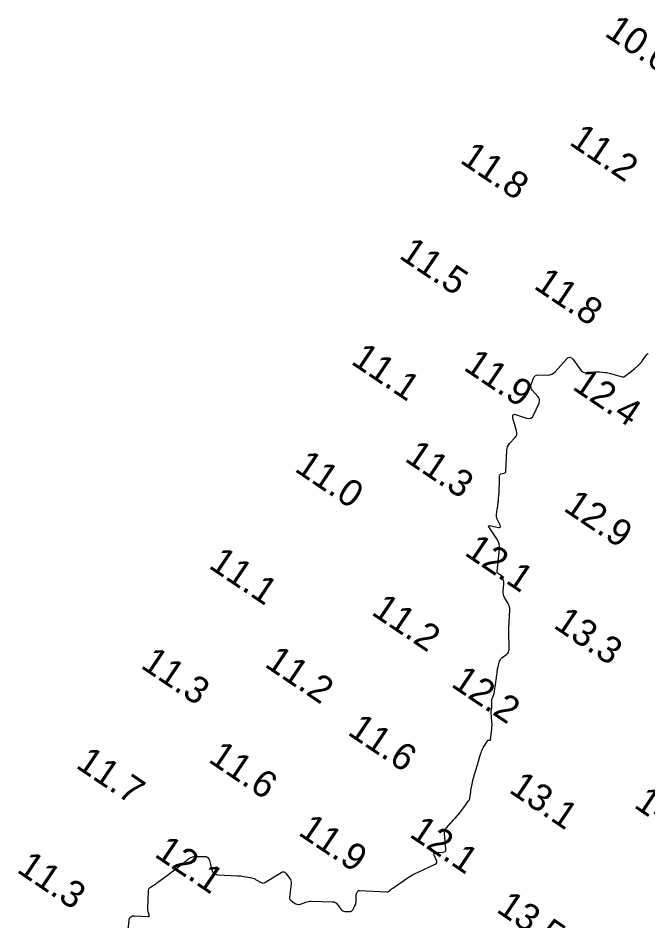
# Model space of a CAD drawing. Extents: x 815352 to 820877, y 582403 to 597439.
# Drawn here: x 816748.8 to 816866.2, y 584590.6 to 584759 of the extents above; entities that cross this region are included whole.
import ezdxf

# ---------------------------------------------------------------- set-up
doc = ezdxf.new("R2010")
doc.units = 0
doc.layers.add('V-CONT-EL12', color=7, linetype='Continuous')
doc.layers.add('V-TOPO-SOUN', color=7, linetype='Continuous')

msp = doc.modelspace()

# ---------------------------------------------------------------- linework, layer by layer
at = {"layer": 'V-CONT-EL12'}
msp.add_lwpolyline([(816769.29, 584588.51), (816769.5, 584590.7), (816769.6, 584591.1), (816769.8, 584591.38), (816770.11, 584591.54), (816770.52, 584591.58), (816773.02, 584591.45), (816773.15, 584591.46), (816773.23, 584591.51), (816773.26, 584591.6), (816773.25, 584591.73), (816773.08, 584592.32), (816773.05, 584592.47), (816773.02, 584592.62), (816773.01, 584592.78), (816773.01, 584592.93), (816773.09, 584596.15), (816773.12, 584596.37), (816773.2, 584596.57), (816773.32, 584596.74), (816773.49, 584596.89), (816774.28, 584597.42), (816774.47, 584597.55), (816774.67, 584597.69), (816774.86, 584597.83), (816775.05, 584597.97), (816776.93, 584599.35), (816777.31, 584599.63), (816777.68, 584599.91), (816778.05, 584600.19), (816778.42, 584600.48), (816780.51, 584602.15), (816780.83, 584602.37), (816781.17, 584602.53), (816781.54, 584602.62), (816781.93, 584602.65), (816783.52, 584602.65), (816783.88, 584602.6), (816784.17, 584602.46), (816784.38, 584602.21), (816784.51, 584601.88), (816784.94, 584600.12), (816785.08, 584599.75), (816785.31, 584599.48), (816785.61, 584599.31), (816786.01, 584599.23), (816789.74, 584599.04), (816790.03, 584599.02), (816790.32, 584599), (816790.61, 584598.96), (816790.89, 584598.92), (816792.09, 584598.73), (816792.35, 584598.68), (816792.6, 584598.6), (816792.85, 584598.5), (816793.08, 584598.37), (816794, 584597.82), (816794.23, 584597.71), (816794.46, 584597.68), (816794.69, 584597.72), (816794.92, 584597.82), (816797.87, 584599.66), (816798.11, 584599.76), (816798.33, 584599.77), (816798.53, 584599.68), (816798.71, 584599.5), (816799.42, 584598.59), (816799.57, 584598.35), (816799.66, 584598.1), (816799.71, 584597.84), (816799.7, 584597.56), (816799.4, 584595.06), (816799.4, 584594.84), (816799.46, 584594.64), (816799.58, 584594.47), (816799.75, 584594.32), (816800.58, 584593.81), (816800.8, 584593.71), (816801.01, 584593.66), (816801.23, 584593.66), (816801.46, 584593.72), (816802.46, 584594.1), (816802.71, 584594.19), (816802.96, 584594.24), (816803.21, 584594.27), (816803.47, 584594.28), (816807.45, 584594.2), (816807.71, 584594.17), (816807.94, 584594.08), (816808.15, 584593.94), (816808.32, 584593.74), (816809.05, 584592.75), (816809.19, 584592.6), (816809.34, 584592.49), (816809.52, 584592.42), (816809.72, 584592.39), (816810.58, 584592.37), (816810.77, 584592.38), (816810.94, 584592.45), (816811.08, 584592.56), (816811.2, 584592.71), (816811.6, 584593.42), (816811.7, 584593.61), (816811.76, 584593.79), (816811.8, 584593.99), (816811.82, 584594.19), (816811.84, 584595.43), (816811.84, 584595.53), (816811.87, 584595.62), (816811.9, 584595.71), (816811.95, 584595.8), (816812.16, 584596.15), (816812.22, 584596.22), (816812.29, 584596.27), (816812.38, 584596.3), (816812.47, 584596.31), (816817.52, 584596.04), (816817.63, 584596.05), (816817.74, 584596.07), (816817.84, 584596.11), (816817.93, 584596.17), (816818.29, 584596.45), (816818.38, 584596.52), (816818.47, 584596.59), (816818.56, 584596.65), (816818.66, 584596.72), (816821.35, 584598.58), (816821.84, 584598.9), (816822.33, 584599.2), (816822.85, 584599.47), (816823.37, 584599.73), (816826.54, 584601.19), (816826.74, 584601.31), (816826.86, 584601.48), (816826.88, 584601.67), (816826.82, 584601.9), (816826.39, 584602.88), (816826.33, 584603.1), (816826.37, 584603.26), (816826.49, 584603.35), (816826.72, 584603.39), (816828, 584603.42), (816828.26, 584603.47), (816828.44, 584603.59), (816828.54, 584603.78), (816828.56, 584604.05), (816828.31, 584606.85), (816828.31, 584607.15), (816828.37, 584607.44), (816828.49, 584607.71), (816828.67, 584607.95), (816829.52, 584608.92), (816829.73, 584609.15), (816829.93, 584609.38), (816830.14, 584609.61), (816830.34, 584609.85), (816831.16, 584610.79), (816831.36, 584611.02), (816831.55, 584611.26), (816831.74, 584611.5), (816831.92, 584611.75), (816832.8, 584612.98), (816832.89, 584613.12), (816832.96, 584613.26), (816833.01, 584613.42), (816833.04, 584613.58), (816833.14, 584614.25), (816833.16, 584614.41), (816833.19, 584614.58), (816833.22, 584614.75), (816833.25, 584614.91), (816833.52, 584616.41), (816833.55, 584616.57), (816833.59, 584616.73), (816833.62, 584616.89), (816833.66, 584617.04), (816833.82, 584617.66), (816833.87, 584617.82), (816833.91, 584617.97), (816833.95, 584618.13), (816834, 584618.28), (816835.11, 584621.88), (816835.2, 584622.14), (816835.3, 584622.4), (816835.42, 584622.64), (816835.55, 584622.88), (816836.32, 584624.2), (816836.36, 584624.25), (816836.4, 584624.28), (816836.45, 584624.3), (816836.51, 584624.31), (816836.76, 584624.33), (816836.82, 584624.34), (816836.86, 584624.37), (816836.89, 584624.41), (816836.9, 584624.47), (816837.12, 584626.4), (816837.15, 584626.73), (816837.17, 584627.07), (816837.17, 584627.4), (816837.16, 584627.73), (816837.04, 584629.5), (816837.04, 584629.62), (816837.04, 584629.73), (816837.04, 584629.84), (816837.05, 584629.96), (816837.11, 584630.41), (816837.12, 584630.52), (816837.13, 584630.64), (816837.13, 584630.75), (816837.13, 584630.86), (816837.12, 584631.63), (816837.13, 584631.79), (816837.15, 584631.94), (816837.19, 584632.1), (816837.24, 584632.24), (816837.49, 584632.83), (816837.55, 584632.98), (816837.59, 584633.14), (816837.63, 584633.29), (816837.66, 584633.45), (816837.83, 584634.71), (816837.84, 584634.82), (816837.86, 584634.94), (816837.87, 584635.05), (816837.89, 584635.16), (816837.95, 584635.61), (816837.96, 584635.73), (816837.98, 584635.84), (816837.99, 584635.95), (816838.01, 584636.07), (816838.11, 584636.85), (816838.13, 584637.02), (816838.16, 584637.18), (816838.19, 584637.35), (816838.22, 584637.52), (816838.49, 584638.78), (816838.56, 584639.04), (816838.68, 584639.27), (816838.83, 584639.47), (816839.03, 584639.65), (816839.91, 584640.36), (816840.1, 584640.55), (816840.24, 584640.76), (816840.32, 584641), (816840.35, 584641.27), (816840.33, 584644.56), (816840.33, 584645.03), (816840.33, 584645.5), (816840.35, 584645.97), (816840.37, 584646.44), (816840.49, 584648.59), (816840.48, 584648.91), (816840.43, 584649.22), (816840.33, 584649.51), (816840.19, 584649.79), (816839.49, 584650.96), (816839.36, 584651.22), (816839.28, 584651.48), (816839.24, 584651.75), (816839.24, 584652.04), (816839.36, 584653.49), (816839.37, 584653.63), (816839.36, 584653.77), (816839.35, 584653.91), (816839.32, 584654.05), (816839.2, 584654.6), (816839.16, 584654.74), (816839.09, 584654.85), (816839.01, 584654.95), (816838.9, 584655.03), (816838.35, 584655.35), (816838.24, 584655.44), (816838.16, 584655.55), (816838.12, 584655.67), (816838.12, 584655.81), (816838.57, 584659.94), (816838.58, 584660.45), (816838.5, 584660.95), (816838.34, 584661.41), (816838.08, 584661.86), (816836.67, 584663.92), (816836.54, 584664.15), (816836.55, 584664.29), (816836.68, 584664.35), (816836.95, 584664.32), (816838.35, 584664.01), (816838.58, 584663.98), (816838.71, 584664.04), (816838.74, 584664.18), (816838.66, 584664.4), (816838.12, 584665.55), (816838.04, 584665.75), (816837.99, 584665.96), (816837.98, 584666.18), (816838, 584666.4), (816838.16, 584667.39), (816838.19, 584667.56), (816838.22, 584667.73), (816838.24, 584667.9), (816838.26, 584668.07), (816838.34, 584668.79), (816838.36, 584668.95), (816838.37, 584669.1), (816838.39, 584669.26), (816838.4, 584669.41), (816838.46, 584670.03), (816838.48, 584670.19), (816838.49, 584670.34), (816838.49, 584670.5), (816838.5, 584670.65), (816838.54, 584672.72), (816838.54, 584672.84), (816838.54, 584672.96), (816838.55, 584673.08), (816838.56, 584673.2), (816838.59, 584673.67), (816838.61, 584673.78), (816838.66, 584673.87), (816838.74, 584673.93), (816838.84, 584673.97), (816839.45, 584674.14), (816839.57, 584674.19), (816839.66, 584674.26), (816839.72, 584674.37), (816839.74, 584674.5), (816839.92, 584678.33), (816839.97, 584678.69), (816840.08, 584679.02), (816840.24, 584679.33), (816840.46, 584679.62), (816841.45, 584680.73), (816841.65, 584681.01), (816841.77, 584681.32), (816841.8, 584681.65), (816841.74, 584682), (816841.07, 584684.39), (816841.02, 584684.78), (816841.11, 584685.01), (816841.35, 584685.09), (816841.74, 584685.01), (816843.59, 584684.37), (816844.02, 584684.29), (816844.39, 584684.35), (816844.69, 584684.57), (816844.92, 584684.95), (816845.93, 584687.2), (816846.03, 584687.52), (816846.03, 584687.83), (816845.94, 584688.12), (816845.74, 584688.4), (816844.72, 584689.54), (816844.54, 584689.79), (816844.45, 584690.05), (816844.43, 584690.33), (816844.49, 584690.63), (816844.9, 584691.84), (816845.03, 584692.11), (816845.22, 584692.3), (816845.46, 584692.41), (816845.75, 584692.44), (816847.57, 584692.4), (816847.96, 584692.44), (816848.32, 584692.55), (816848.64, 584692.74), (816848.93, 584693.01), (816851.03, 584695.38), (816851.36, 584695.67), (816851.69, 584695.75), (816852, 584695.64), (816852.31, 584695.32), (816853.71, 584693.33), (816853.92, 584693.1), (816854.17, 584692.94), (816854.45, 584692.86), (816854.77, 584692.85), (816856.29, 584693.02), (816856.54, 584693.04), (816856.79, 584693.04), (816857.04, 584693.04), (816857.29, 584693.01), (816858.29, 584692.9), (816858.54, 584692.87), (816858.79, 584692.83), (816859.03, 584692.78), (816859.27, 584692.71), (816861.46, 584692.08), (816861.57, 584692.07), (816861.67, 584692.07), (816861.77, 584692.1), (816861.87, 584692.16), (816862.24, 584692.44), (816862.34, 584692.51), (816862.43, 584692.58), (816862.52, 584692.65), (816862.61, 584692.72), (816863.78, 584693.63), (816863.91, 584693.74), (816864.05, 584693.86), (816864.18, 584693.97), (816864.31, 584694.1), (816864.81, 584694.59), (816864.93, 584694.71), (816865.05, 584694.84), (816865.15, 584694.98), (816865.26, 584695.12), (816865.92, 584696.11), (816866.08, 584696.3), (816866.26, 584696.45)], dxfattribs=at)

# ---------------------------------------------------------------- texts
at = {"layer": 'V-TOPO-SOUN'}
for s, p in [('10.6 ', (816857.95, 584755.81)), ('11.2 ', (816851.36, 584735.51)), ('11.8 ', (816830.99, 584732.16)), ('11.5 ', (816819.63, 584714.35)), ('11.8 ', (816844.76, 584708.7)), ('11.1 ', (816810.67, 584694.64)), ('11.9 ', (816831.67, 584693.51)), ('12.4 ', (816851.95, 584689.9)), ('11.3 ', (816820.68, 584676.52)), ('11.0 ', (816800.15, 584674.63)), ('12.9 ', (816850.28, 584667.27)), ('12.1 ', (816831.83, 584658.98)), ('11.1 ', (816784.13, 584656.58)), ('11.2 ', (816814.48, 584647.88)), ('13.3 ', (816848.44, 584645.42)), ('11.3 ', (816771.47, 584637.94)), ('11.2 ', (816794.57, 584638.17)), ('12.2 ', (816829.34, 584634.46)), ('11.6 ', (816810.05, 584625.5)), ('11.6 ', (816784.07, 584620.41)), ('11.7 ', (816759.36, 584619.33)), ('13.1 ', (816840.13, 584614.72)), ('14.5 ', (816863.43, 584611.92)), ('11.9 ', (816800.83, 584606.8)), ('12.1 ', (816821.56, 584606.45)), ('12.1 ', (816774.03, 584602.74)), ('11.3 ', (816748.37, 584599.85)), ('13.5 ', (816837.78, 584592.43))]:
    msp.add_text(s, height=5, rotation=326, dxfattribs=at).set_placement(p)

doc.saveas('drawing.dxf')
